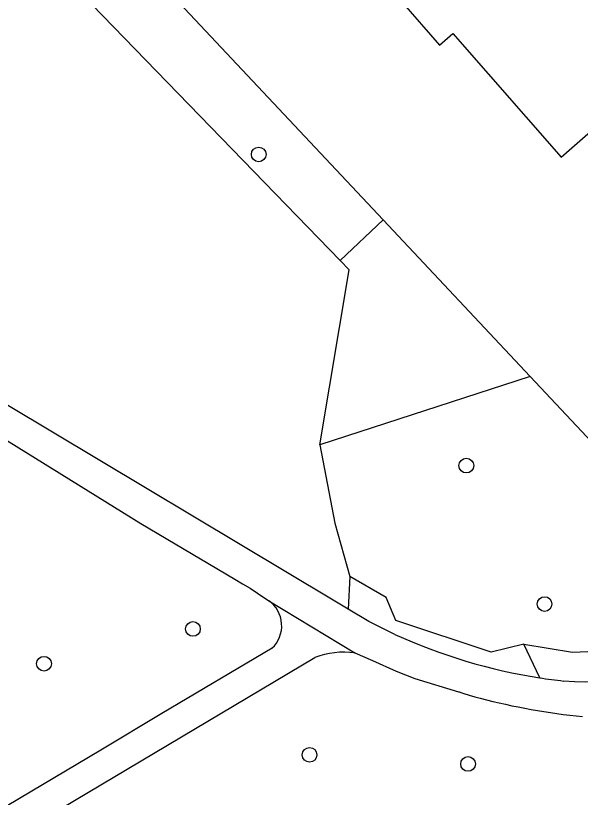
# Model space of a CAD drawing. Extents: x 159353 to 160616, y 385893 to 387321.
# Drawn here: x 160097.2 to 160134.7, y 386296.8 to 386348.8 of the extents above; entities that cross this region are included whole.
import ezdxf

# ---------------------------------------------------------------- set-up
doc = ezdxf.new("R2010")
doc.units = 0
for name, color, linetype in [('IMGEO_Boom', 7, 'Continuous'), ('IMGEO_Groenvoorziening', 7, 'Continuous'), ('IMGEO_Pand', 7, 'Continuous'), ('IMGEO_Voetpad_halfverhard', 7, 'Continuous')]:
    doc.layers.add(name, color=color, linetype=linetype)

msp = doc.modelspace()

# ---------------------------------------------------------------- linework, layer by layer
at = {"layer": 'IMGEO_Boom'}
for centre in [(160113.333, 386339.59), (160127.145, 386318.876), (160132.351, 386309.659), (160108.951, 386307.998), (160099.042, 386305.687), (160116.712, 386299.62), (160127.259, 386299.014)]:
    msp.add_circle(centre, 0.489, dxfattribs=at)
at = {"layer": 'IMGEO_Groenvoorziening'}
for points in [[(160100.414, 386357.83), (160121.621, 386335.228)], [(160118.748, 386332.532), (160097.183, 386354.798)], [(160121.621, 386335.228), (160118.748, 386332.532)], [(160121.621, 386335.228), (160131.394, 386324.811)], [(160117.389, 386320.264), (160119.348, 386331.913), (160118.748, 386332.532)], [(160131.394, 386324.811), (160117.389, 386320.264)], [(160143.378, 386312.039), (160131.394, 386324.811)], [(160117.389, 386320.264), (160118.384, 386315.053), (160119.385, 386311.498)], [(160119.385, 386311.498), (160119.281, 386309.319)], [(160130.967, 386306.997), (160128.807, 386306.459), (160122.456, 386308.565), (160121.801, 386310.083), (160119.385, 386311.498)], [(160130.967, 386306.997), (160134.22, 386306.46), (160136.773, 386306.559), (160138.674, 386306.834), (160140.535, 386307.306), (160142.337, 386307.97), (160142.957, 386308.275)], [(160132.027, 386304.746), (160130.967, 386306.997)]]:
    msp.add_lwpolyline(points, dxfattribs=at)
at = {"layer": 'IMGEO_Pand'}
msp.add_lwpolyline([(160122.808, 386349.792), (160125.361, 386346.874), (160126.247, 386347.651), (160133.457, 386339.411), (160137.358, 386342.824), (160137.653, 386342.486), (160138.123, 386342.897), (160141.885, 386346.189), (160138.535, 386350.006), (160138.309, 386349.828), (160133.965, 386354.773), (160130.76, 386351.985), (160128.387, 386354.682)], dxfattribs=at)
at = {"layer": 'IMGEO_Voetpad_halfverhard'}
for points in [[(160119.281, 386309.319), (160118.277, 386309.92), (160096.557, 386322.924)], [(160096.066, 386320.856), (160105.477, 386315.02), (160111.748, 386311.306), (160112.25, 386311.008), (160112.751, 386310.705), (160113.251, 386310.391), (160114.001, 386309.881)], [(160114.001, 386309.881), (160119.728, 386306.406)], [(160122.386, 386307.638), (160120.662, 386308.492), (160119.281, 386309.319)], [(160114.214, 386306.718), (160106.887, 386302.361), (160102.812, 386299.938), (160063.061, 386276.3)], [(160119.728, 386306.406), (160120.899, 386305.906), (160122.483, 386305.192), (160123.717, 386304.69), (160126.618, 386303.822), (160126.674, 386303.803), (160126.73, 386303.785), (160126.786, 386303.767), (160126.849, 386303.746), (160126.911, 386303.726), (160126.974, 386303.707), (160127.337, 386303.595), (160127.703, 386303.488), (160128.069, 386303.387)], [(160080.526, 386284.376), (160081.433, 386284.905), (160117.067, 386306.09)]]:
    msp.add_lwpolyline(points, dxfattribs=at)
for centre, radius, start, end in [((160112.814, 386308.212), 2.047, 313.1222, 54.5829), ((160137.708, 386341.2), 36.894, 245.4622, 261.1426), ((160135.101, 386324.827), 20.347, 265.7864, 299.2309), ((160119.022, 386300.988), 5.464, 82.5773, 110.9673), ((160137.688, 386341.096), 36.789, 261.1481, 263.6293), ((160139.26, 386346.181), 44.233, 255.3456, 264.3231)]:
    msp.add_arc(centre, radius, start, end, dxfattribs=at)

doc.saveas('drawing.dxf')
